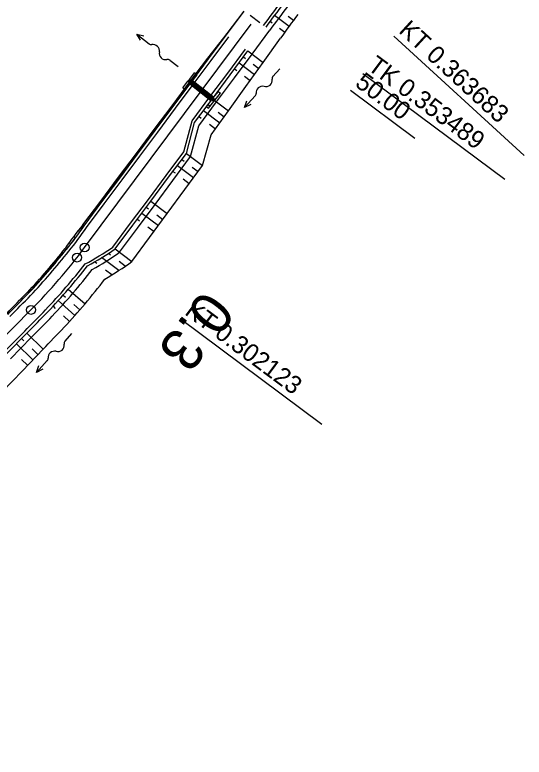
# Model space of a CAD drawing. Extents: x -481645 to -478728, y -1113199 to -1110710.
# Drawn here: x -479712.7 to -479627.2, y -1111634.8 to -1111510 of the extents above; entities that cross this region are included whole.
import ezdxf

# ---------------------------------------------------------------- set-up
doc = ezdxf.new("R2010")
doc.units = 0
for name, color, linetype in [('CP14_HATCH_SLOPE_L', 7, 'Continuous'), ('CP14_HECTOMETRY', 7, 'Continuous'), ('CP14_HLBODY', 7, 'Continuous'), ('CP14_ZPEVKRAJ', 7, 'Continuous'), ('CP1_HECTOMETRY', 7, 'Continuous'), ('O6_HATCH_SLOPE_L', 7, 'Continuous'), ('O6_HATCH_SLOPE_R', 7, 'Continuous'), ('O6_HECTOMETRY', 7, 'Continuous'), ('O6_HLBODY', 7, 'Continuous'), ('O6_HRANA_TELESO', 7, 'Continuous'), ('O6_OSA', 7, 'Continuous'), ('O6_VOZOVKA', 7, 'Continuous'), ('O6_ZPEVKRAJ', 7, 'Continuous')]:
    doc.layers.add(name, color=color, linetype=linetype)

# ---------------------------------------------------------------- blocks, each defined once
blk = doc.blocks.new('A$C716')
at = {"layer": 'CP14_ZPEVKRAJ'}
for p, q in [((-5.015, 2.333), (-4.471, 3.623)), ((-4.01, 3.428), (-4.554, 2.138)), ((-4.01, 3.428), (-4.471, 3.623)), ((-5.715, 0.674), (-5.17, 1.964)), ((-4.71, 1.77), (-5.254, 0.48)), ((-0.078, -0.184), (-5.171, 1.964)), ((-5.17, 1.964), (-5.015, 2.333)), ((-4.71, 1.77), (-5.17, 1.964)), ((0, 0), (-5.093, 2.148)), ((-5.015, 2.333), (-0.383, 0.379)), ((-4.554, 2.138), (-5.015, 2.333)), ((-4.768, 1.632), (-0.597, -0.128)), ((-0.325, 0.517), (-4.496, 2.277)), ((0.161, 1.669), (-0.383, 0.379)), ((0.078, 0.184), (0.622, 1.474)), ((0.161, 1.669), (0.622, 1.474)), ((-5.254, 0.48), (-5.715, 0.674)), ((-0.538, 0.01), (-1.083, -1.28)), ((-0.078, -0.184), (-0.999, 0.204)), ((0.078, 0.184), (-0.844, 0.573)), ((-0.538, 0.01), (-0.383, 0.379)), ((-0.078, -0.184), (0.078, 0.184)), ((-0.622, -1.474), (-0.078, -0.184)), ((-1.083, -1.28), (-0.622, -1.474))]:
    blk.add_line(p, q, dxfattribs=at)
blk = doc.blocks.new('A$C70B')
at = {"layer": 'CP14_HLBODY'}
for p, q in [((0.87, 0), (-0.87, 0)), ((6.86, 0.43), (7.97, 0)), ((7.97, 0), (5.28, 0)), ((7.97, 0), (6.86, -0.48))]:
    blk.add_line(p, q, dxfattribs=at)
for centre, radius, start, end in [((0.87, 0.58), 0.582, 269.6924, 322.7901), ((2.17, -0.42), 1.05, 24.4039, 142.0836), ((4.08, 0.59), 1.11, 210.8873, 317.3707), ((5.32, -0.64), 0.636, 85.9766, 131.7248)]:
    blk.add_arc(centre, radius, start, end, dxfattribs=at)

msp = doc.modelspace()

# ---------------------------------------------------------------- linework, layer by layer
at = {"layer": 'CP14_HATCH_SLOPE_L'}
for p, q in [((-479669.11, -1111510.04), (-479666.66, -1111511.87)), ((-479666.81, -1111510.21), (-479665.93, -1111510.87)), ((-479669.86, -1111511.04), (-479669.52, -1111511.29)), ((-479668.28, -1111512.22), (-479667.39, -1111512.89)), ((-479673.6, -1111516.05), (-479671.02, -1111517.97)), ((-479674.34, -1111517.05), (-479673.99, -1111517.31)), ((-479675.09, -1111518.06), (-479672.48, -1111520.01)), ((-479672.7, -1111518.28), (-479671.75, -1111518.99)), ((-479675.84, -1111519.06), (-479675.48, -1111519.32)), ((-479674.17, -1111520.3), (-479673.2, -1111521.02)), ((-479680.32, -1111525.07), (-479679.96, -1111525.34)), ((-479679.57, -1111524.07), (-479676.85, -1111526.09)), ((-479681.06, -1111526.08), (-479678.32, -1111528.12)), ((-479678.59, -1111526.36), (-479677.59, -1111527.11)), ((-479681.81, -1111527.08), (-479681.45, -1111527.35)), ((-479680.07, -1111528.38), (-479679.05, -1111529.13)), ((-479683.94, -1111533.28), (-479681.23, -1111535.3)), ((-479684.69, -1111534.29), (-479684.33, -1111534.55)), ((-479686.18, -1111536.29), (-479685.83, -1111536.56)), ((-479685.43, -1111535.29), (-479682.71, -1111537.32)), ((-479682.98, -1111535.56), (-479681.97, -1111536.31)), ((-479684.46, -1111537.57), (-479683.45, -1111538.32)), ((-479689.92, -1111541.3), (-479687.16, -1111543.36)), ((-479690.66, -1111542.31), (-479690.3, -1111542.58)), ((-479691.41, -1111543.31), (-479688.63, -1111545.38)), ((-479688.91, -1111543.61), (-479687.89, -1111544.37)), ((-479692.16, -1111544.31), (-479691.79, -1111544.59)), ((-479690.4, -1111545.62), (-479689.37, -1111546.38)), ((-479697.04, -1111550.03), (-479696.66, -1111550.31)), ((-479695.89, -1111549.32), (-479693.07, -1111551.42)), ((-479699.35, -1111551.45), (-479698.96, -1111551.75)), ((-479698.19, -1111550.73), (-479695.3, -1111552.88)), ((-479695.23, -1111551.37), (-479694.19, -1111552.15)), ((-479697.51, -1111552.85), (-479696.46, -1111553.65)), ((-479703.77, -1111556.11), (-479700.95, -1111558.55)), ((-479704.61, -1111557.08), (-479704.23, -1111557.42)), ((-479705.46, -1111558.03), (-479702.68, -1111560.55)), ((-479702.83, -1111558.65), (-479701.81, -1111559.55)), ((-479706.33, -1111558.97), (-479705.95, -1111559.32)), ((-479704.57, -1111560.6), (-479703.57, -1111561.53)), ((-479710.73, -1111563.5), (-479708, -1111566.2)), ((-479711.61, -1111564.39), (-479711.24, -1111564.76)), ((-479712.49, -1111565.28), (-479709.73, -1111568)), ((-479709.86, -1111566.11), (-479708.87, -1111567.1)), ((-479711.61, -1111567.91), (-479710.6, -1111568.9))]:
    msp.add_line(p, q, dxfattribs=at)
at = {"layer": 'CP1_HECTOMETRY'}
for p, q in [((-479701.02, -1111549.09), (-479673.05, -1111511.56)), ((-479784.24, -1111634.78), (-479710.03, -1111559.58))]:
    msp.add_line(p, q, dxfattribs=at)
msp.add_arc((-479781.21, -1111489.34), 100, 315.3788, 323.3108, dxfattribs=at)
at = {"layer": 'O6_HATCH_SLOPE_L'}
msp.add_circle((-479702.3, -1111550.78), 0.75, dxfattribs=at)
at = {"layer": 'O6_HATCH_SLOPE_R'}
for p, q in [((-479677.2, -1111513.36), (-479677.31, -1111513.28)), ((-479678.7, -1111515.37), (-479678.83, -1111515.27)), ((-479678.01, -1111514.32), (-479678.07, -1111514.28)), ((-479677.95, -1111514.37), (-479677.96, -1111514.36)), ((-479679.52, -1111516.31), (-479679.59, -1111516.26)), ((-479679.45, -1111516.37), (-479679.45, -1111516.37)), ((-479683.18, -1111521.38), (-479683.37, -1111521.24)), ((-479684.02, -1111522.31), (-479684.11, -1111522.24)), ((-479683.93, -1111522.39), (-479683.93, -1111522.38)), ((-479684.67, -1111523.39), (-479684.86, -1111523.25)), ((-479685.52, -1111524.32), (-479685.61, -1111524.25)), ((-479685.42, -1111524.39), (-479685.42, -1111524.39)), ((-479690, -1111530.33), (-479690.09, -1111530.26)), ((-479689.15, -1111529.4), (-479689.34, -1111529.26)), ((-479690.65, -1111531.41), (-479690.84, -1111531.26)), ((-479689.9, -1111530.4), (-479689.9, -1111530.4)), ((-479691.49, -1111532.33), (-479691.59, -1111532.27)), ((-479691.39, -1111532.41), (-479691.4, -1111532.41)), ((-479695.13, -1111537.42), (-479695.32, -1111537.28)), ((-479695.98, -1111538.35), (-479696.07, -1111538.28)), ((-479695.88, -1111538.42), (-479695.88, -1111538.42)), ((-479696.62, -1111539.43), (-479696.82, -1111539.28)), ((-479697.47, -1111540.35), (-479697.56, -1111540.28)), ((-479697.37, -1111540.43), (-479697.37, -1111540.42)), ((-479701.95, -1111546.36), (-479702.05, -1111546.29)), ((-479701.85, -1111546.44), (-479701.85, -1111546.44)), ((-479701.1, -1111545.44), (-479701.3, -1111545.29)), ((-479702.6, -1111547.44), (-479702.8, -1111547.29)), ((-479703.44, -1111548.35), (-479703.54, -1111548.28)), ((-479703.34, -1111548.43), (-479703.34, -1111548.43)), ((-479708.08, -1111554.01), (-479708.17, -1111553.93)), ((-479707.18, -1111553.18), (-479707.37, -1111553.01)), ((-479708.8, -1111555.01), (-479708.98, -1111554.84)), ((-479707.98, -1111554.1), (-479707.98, -1111554.09)), ((-479709.72, -1111555.82), (-479709.81, -1111555.73)), ((-479709.62, -1111555.91), (-479709.63, -1111555.9))]:
    msp.add_line(p, q, dxfattribs=at)
at = {"layer": 'O6_HECTOMETRY'}
for p, q in [((-479649.09, -1111513.57), (-479627.21, -1111533.65)), ((-479654.29, -1111519.85), (-479630.47, -1111537.59)), ((-479684.98, -1111561.04), (-479661.16, -1111578.78))]:
    msp.add_line(p, q, dxfattribs=at)
for centre in [(-479701.02, -1111549.09), (-479710.03, -1111559.58)]:
    msp.add_circle(centre, 0.75, dxfattribs=at)
at = {"layer": 'O6_HLBODY'}
for p, q in [((-479671.61, -1111511.3), (-479673.21, -1111510.1)), ((-479656.38, -1111522.65), (-479645.55, -1111530.71))]:
    msp.add_line(p, q, dxfattribs=at)
at = {"layer": 'O6_HRANA_TELESO'}
for p, q in [((-479677.21, -1111513.36), (-479674.23, -1111509.35)), ((-479672.9, -1111516.57), (-479669.92, -1111512.55)), ((-479680.2, -1111517.37), (-479677.21, -1111513.36)), ((-479683.19, -1111521.38), (-479680.2, -1111517.37)), ((-479675.87, -1111520.59), (-479672.9, -1111516.57)), ((-479686.17, -1111525.39), (-479683.19, -1111521.38)), ((-479678.85, -1111524.61), (-479675.87, -1111520.59)), ((-479681.83, -1111528.63), (-479678.85, -1111524.61)), ((-479689.16, -1111529.4), (-479686.17, -1111525.39)), ((-479683.24, -1111533.81), (-479681.83, -1111528.63)), ((-479692.15, -1111533.41), (-479689.16, -1111529.4)), ((-479695.14, -1111537.41), (-479692.15, -1111533.41)), ((-479686.21, -1111537.83), (-479683.24, -1111533.81)), ((-479698.12, -1111541.42), (-479695.14, -1111537.41)), ((-479689.19, -1111541.85), (-479686.21, -1111537.83)), ((-479701.11, -1111545.43), (-479698.12, -1111541.42)), ((-479692.16, -1111545.86), (-479689.19, -1111541.85)), ((-479695.14, -1111549.88), (-479692.16, -1111545.86)), ((-479713.49, -1111567.8), (-479709.99, -1111564.24))]:
    msp.add_line(p, q, dxfattribs=at)
for centre, radius, start, end in [((-479435.19, -1111684.09), 290.73, 142.8656, 143.8418), ((-479741.61, -1111518.08), 48.87, 320.1519, 325.9601), ((-479781.21, -1111489.34), 97.74, 319.2297, 322.0945), ((-479724.9, -1111507.7), 51.63, 299.1686, 305.2022), ((-479781.21, -1111489.34), 97.74, 316.3649, 319.2297), ((-479781.39, -1111489.57), 103.26, 319.3938, 322.2586), ((-479921.5, -1111353.22), 293.22, 315.0613, 316.0307), ((-479781.4, -1111489.56), 103.28, 316.529, 319.3938), ((-479930.04, -1111346.1), 309.85, 315.2518, 316.1869)]:
    msp.add_arc(centre, radius, start, end, dxfattribs=at)
at = {"layer": 'O6_OSA'}
for p, q in [((-479677.27, -1111513.31), (-479674.23, -1111509.34)), ((-479680.31, -1111517.28), (-479677.27, -1111513.31)), ((-479671.02, -1111517.97), (-479668.11, -1111513.9)), ((-479683.34, -1111521.26), (-479680.31, -1111517.28)), ((-479673.93, -1111522.04), (-479671.02, -1111517.97)), ((-479686.33, -1111525.27), (-479683.34, -1111521.26)), ((-479676.85, -1111526.09), (-479673.93, -1111522.04)), ((-479689.33, -1111529.27), (-479686.33, -1111525.27)), ((-479679.79, -1111530.15), (-479676.85, -1111526.09)), ((-479692.32, -1111533.28), (-479689.33, -1111529.27)), ((-479681.23, -1111535.3), (-479679.79, -1111530.15)), ((-479695.32, -1111537.28), (-479692.32, -1111533.28)), ((-479684.19, -1111539.33), (-479681.23, -1111535.3)), ((-479698.31, -1111541.28), (-479695.32, -1111537.28)), ((-479687.16, -1111543.36), (-479684.19, -1111539.33)), ((-479701.31, -1111545.29), (-479698.31, -1111541.28)), ((-479690.11, -1111547.39), (-479687.16, -1111543.36)), ((-479693.07, -1111551.42), (-479690.11, -1111547.39)), ((-479711.47, -1111569.8), (-479708, -1111566.2)), ((-479714.93, -1111573.4), (-479711.47, -1111569.8))]:
    msp.add_line(p, q, dxfattribs=at)
for centre, radius, start, end in [((-479436.28, -1111678.25), 284.18, 143.6746, 144.6667), ((-479663.95, -1111576.59), 48.74, 140.0386, 145.8556), ((-479781.28, -1111489.44), 97.49, 319.3, 322.1647), ((-479724.41, -1111508.73), 52.96, 300.3782, 306.281), ((-479781.31, -1111489.46), 97.5, 316.4548, 319.3196), ((-479781.84, -1111490.12), 105.95, 319.7732, 322.6381), ((-479921.26, -1111353.66), 292.5, 315.0894, 316.0604), ((-479781.9, -1111490.11), 106, 316.9239, 319.7889), ((-479936.09, -1111344.5), 318.07, 315.8147, 316.7342)]:
    msp.add_arc(centre, radius, start, end, dxfattribs=at)
at = {"layer": 'O6_VOZOVKA'}
for p, q in [((-479679.79, -1111517.67), (-479676.8, -1111513.66)), ((-479676.98, -1111519.76), (-479674, -1111515.75)), ((-479682.78, -1111521.68), (-479679.79, -1111517.67)), ((-479679.97, -1111523.77), (-479676.98, -1111519.76)), ((-479685.77, -1111525.69), (-479682.78, -1111521.68)), ((-479682.96, -1111527.78), (-479679.97, -1111523.77)), ((-479688.75, -1111529.7), (-479685.77, -1111525.69)), ((-479684.34, -1111532.99), (-479682.96, -1111527.78)), ((-479691.74, -1111533.71), (-479688.75, -1111529.7)), ((-479694.73, -1111537.72), (-479691.74, -1111533.71)), ((-479687.33, -1111537), (-479684.34, -1111532.99)), ((-479697.72, -1111541.73), (-479694.73, -1111537.72)), ((-479690.32, -1111541.01), (-479687.33, -1111537)), ((-479693.3, -1111545.01), (-479690.32, -1111541.01)), ((-479700.7, -1111545.74), (-479697.72, -1111541.73)), ((-479696.29, -1111549.02), (-479693.3, -1111545.01)), ((-479714.6, -1111566.71), (-479711.09, -1111563.15))]:
    msp.add_line(p, q, dxfattribs=at)
for centre, radius, start, end in [((-479433.57, -1111686.38), 294.75, 142.6982, 143.665), ((-479741.4, -1111518.23), 49.12, 320.1599, 325.9506), ((-479781.21, -1111489.34), 98.25, 319.2297, 322.0945), ((-479725.1, -1111507.09), 50.88, 298.3718, 304.4877), ((-479781.21, -1111489.34), 101.75, 319.2297, 322.0945), ((-479781.21, -1111489.34), 98.25, 316.3649, 319.2297), ((-479781.21, -1111489.34), 101.75, 316.3649, 319.2297), ((-479922.23, -1111352.5), 294.75, 315.0635, 316.0296), ((-479927.23, -1111347.6), 305.25, 315.0784, 316.0226)]:
    msp.add_arc(centre, radius, start, end, dxfattribs=at)
at = {"layer": 'O6_ZPEVKRAJ'}
for p, q in [((-479680.19, -1111517.37), (-479677.2, -1111513.36)), ((-479676.58, -1111520.06), (-479673.6, -1111516.05)), ((-479683.18, -1111521.38), (-479680.19, -1111517.37)), ((-479679.57, -1111524.07), (-479676.58, -1111520.06)), ((-479686.17, -1111525.39), (-479683.18, -1111521.38)), ((-479682.56, -1111528.08), (-479679.57, -1111524.07)), ((-479689.15, -1111529.4), (-479686.17, -1111525.39)), ((-479683.94, -1111533.28), (-479682.56, -1111528.08)), ((-479692.14, -1111533.41), (-479689.15, -1111529.4)), ((-479695.13, -1111537.42), (-479692.14, -1111533.41)), ((-479686.93, -1111537.29), (-479683.94, -1111533.28)), ((-479698.12, -1111541.43), (-479695.13, -1111537.42)), ((-479689.92, -1111541.3), (-479686.93, -1111537.29)), ((-479701.1, -1111545.44), (-479698.12, -1111541.43)), ((-479692.9, -1111545.31), (-479689.92, -1111541.3)), ((-479695.89, -1111549.32), (-479692.9, -1111545.31)), ((-479714.24, -1111567.06), (-479710.73, -1111563.5))]:
    msp.add_line(p, q, dxfattribs=at)
for centre, radius, start, end in [((-479434.37, -1111685.79), 293.25, 142.6969, 143.6672), ((-479741.6, -1111518.08), 48.88, 320.1521, 325.9599), ((-479781.21, -1111489.34), 97.75, 319.2297, 322.0945), ((-479724.86, -1111507.2), 51.12, 298.4217, 304.5189), ((-479781.21, -1111489.34), 102.25, 319.2297, 322.0945), ((-479781.21, -1111489.34), 97.75, 316.3649, 319.2297), ((-479781.21, -1111489.34), 102.25, 316.3649, 319.2297), ((-479921.52, -1111353.2), 293.25, 315.0613, 316.0307), ((-479927.94, -1111346.9), 306.75, 315.0804, 316.0216)]:
    msp.add_arc(centre, radius, start, end, dxfattribs=at)

# ---------------------------------------------------------------- block references
at = {"layer": 'CP14_HECTOMETRY'}
for p, rotation in [((-479686, -1111518.12), 141.9290545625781), ((-479668.8, -1111519.67), -132.33894913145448), ((-479703.73, -1111564.21), -132.33894913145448)]:
    msp.add_blockref('A$C70B', p, dxfattribs=dict(at, rotation=rotation))
at = {"layer": 'CP14_ZPEVKRAJ', "rotation": -15.3131081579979}
msp.add_blockref('A$C716', (-479679.2, -1111524.41), dxfattribs=at)

# ---------------------------------------------------------------- texts
at = {"layer": 'O6_HATCH_SLOPE_L'}
msp.add_text('0.3', height=6.999, rotation=232.0489, dxfattribs=at).set_placement((-479680.96, -1111555.94))
at = {"layer": 'O6_HECTOMETRY'}
for s, height, rotation, p in [('KT 0.363683', 2.999, 317.4702, (-479648.42, -1111512.83)), ('TK 0.353489', 3, 323.3109, (-479653.69, -1111519.05)), ('KT 0.302123', 3, 323.3109, (-479684.38, -1111560.24))]:
    msp.add_text(s, height=height, rotation=rotation, dxfattribs=at).set_placement(p)
at = {"layer": 'O6_HLBODY'}
msp.add_text('50.00', height=3, rotation=323.3109, dxfattribs=at).set_placement((-479655.78, -1111521.84))

doc.saveas('drawing.dxf')
